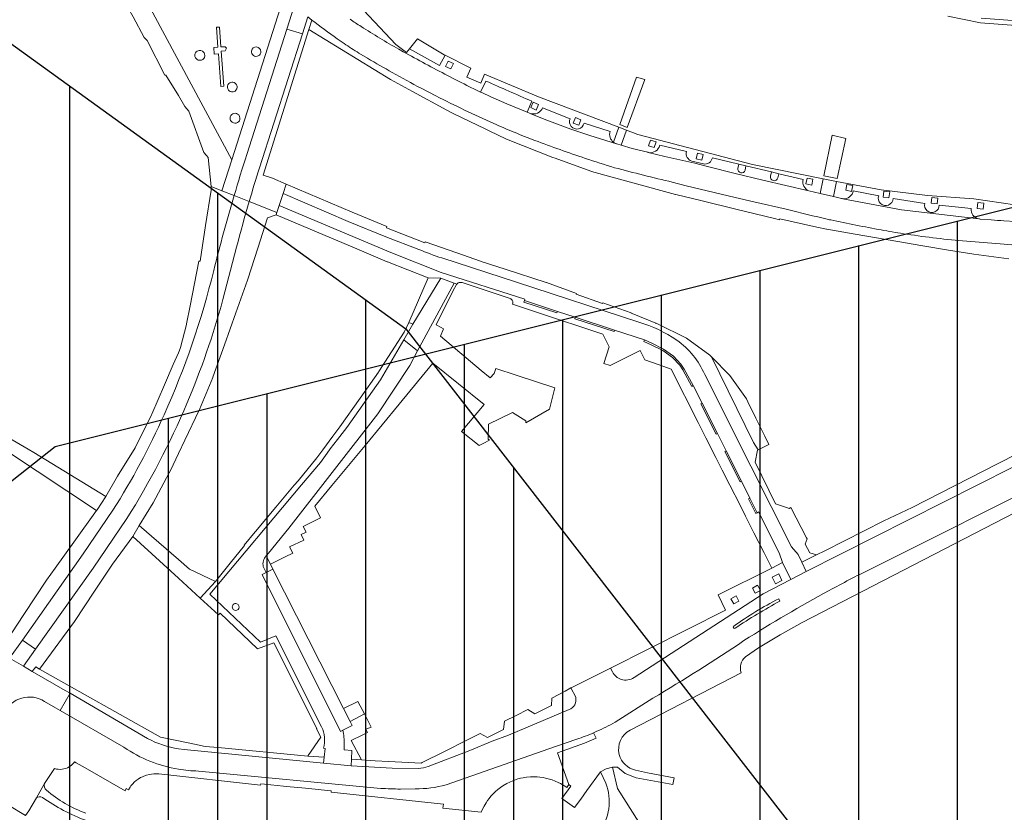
# Model space of a CAD drawing. Extents: x 148869 to 161638, y 453607 to 469810.
# Tile 378 of 656: x 154968 to 155167, y 462726 to 462887. Entities that reach past the tile are written whole.
import ezdxf

# ---------------------------------------------------------------- set-up
doc = ezdxf.new("R2010")
doc.units = 0
for name, color, linetype in [('2022', 10, 'CONTINUOUS'), ('2022 hatch', 10, 'CONTINUOUS'), ('2024', 160, 'CONTINUOUS'), ('2024 hatch', 160, 'CONTINUOUS')]:
    doc.layers.add(name, color=color, linetype=linetype)
for name, color, linetype, lineweight in [('B-RO-VH-VERHARDING_ASFALT-GV', 251, 'CONTINUOUS', 18), ('B-RO-VH-VERHARDING_BEDRIJFSVLOERPLAAT-GV', 251, 'CONTINUOUS', 18), ('B-RO-VH-VERHARDING_SIERBESTRATING-GV', 251, 'CONTINUOUS', 18), ('B-RO-VH-VERHARDING_STRAATBAKSTEEN-GV', 251, 'CONTINUOUS', 18)]:
    doc.layers.add(name, color=color, linetype=linetype, lineweight=lineweight)

msp = doc.modelspace()

# ---------------------------------------------------------------- hatches: boundary and pattern name
at = {"layer": '2022 hatch'}
h = msp.add_hatch(dxfattribs=at)
h.set_pattern_fill('ANSI31', color=256, scale=19.992, angle=45)
h.set_pattern_definition([(90, (0, 0), (-19.992, 0), [])])
h.paths.add_polyline_path([(155957.39, 462199.72), (155824.6, 462339.47), (155809.4, 462364.77), (155712.06, 462492.35), (155741.32, 462534.94), (155724.45, 462653.5), (155647.56, 462844.84), (155571.03, 462835.78), (155539.5, 462940.93), (155214.41, 462860.04), (154975.03, 462800.21), (154771.75, 462639.51), (154795.06, 462617.84), (154687.68, 462525.32), (154739.27, 462359.61), (154777.22, 462294.15), (154815.26, 462238.26), (154900.32, 462169.47), (154928.55, 462144.03), (154992.39, 461993.67), (155064.08, 461959.84), (155069.75, 461944.78), (155080.62, 461929.02), (155099.54, 461841.43), (155124.54, 461788.65), (155176.21, 461747.53), (155253.1, 461670.14), (155301.18, 461625.42), (155386.96, 461536.3), (155426.74, 461562.76), (155670.4, 461472.54), (155778.97, 461514.91), (155823.82, 461578.91), (155914.94, 461739.53), (155884.36, 461781.4), (155900.67, 461812.33), (155940.19, 461941.25), (155946.89, 461971.72), (155993.5, 462030.18), (155993.12, 462149.22)])
at = {"layer": '2024 hatch'}
h = msp.add_hatch(dxfattribs=at)
h.set_pattern_fill('ANSI31', color=256, scale=29.988, angle=45)
h.set_pattern_definition([(90, (0, 0), (-29.988, 0), [])])
h.paths.add_polyline_path([(154015.87, 462797.75), (154202.83, 462955.78), (154346.68, 463068.63), (154364.41, 463095.54), (154437.88, 463175.34), (154670.41, 463542.86), (154884.23, 463104.81), (154897.76, 462951.83), (154919.68, 462915.44), (155046.11, 462824.08), (155229.96, 462587.13), (155017.76, 462489.93), (155010.79, 462460.83), (155012.88, 462401.81), (154940.81, 462281.73), (154859.54, 462032.79), (154595.7, 462297.96), (154437.04, 462442.85), (154370.63, 462559.79), (154344.3, 462564.56), (154270.99, 462634.18), (154248.56, 462638.72)])

# ---------------------------------------------------------------- linework, layer by layer
at = {"layer": '2022', "flags": 128}
msp.add_lwpolyline([(154900.32, 462169.47), (154815.26, 462238.26), (154777.22, 462294.15), (154739.27, 462359.61), (154687.68, 462525.32), (154795.06, 462617.84), (154771.75, 462639.51), (154975.03, 462800.21), (155214.41, 462860.04), (155539.5, 462940.93), (155571.03, 462835.78), (155647.56, 462844.84), (155724.45, 462653.5), (155741.32, 462534.94), (155712.06, 462492.35), (155809.4, 462364.77), (155824.6, 462339.47), (155957.39, 462199.72)], dxfattribs=at)
at = {"layer": '2024', "flags": 128}
msp.add_lwpolyline([(154015.87, 462797.75), (154202.83, 462955.78), (154346.68, 463068.63), (154364.41, 463095.54), (154437.88, 463175.34), (154670.41, 463542.86), (154884.23, 463104.81), (154897.76, 462951.83), (154919.68, 462915.44), (155046.11, 462824.08), (155229.96, 462587.13), (155017.76, 462489.93), (155010.79, 462460.83), (155012.88, 462401.81), (154940.81, 462281.73), (154859.54, 462032.79), (154595.7, 462297.96), (154437.04, 462442.85), (154370.63, 462559.79), (154344.3, 462564.56), (154270.99, 462634.18), (154248.56, 462638.72)], close=True, dxfattribs=at)
at = {"layer": 'B-RO-VH-VERHARDING_ASFALT-GV', "flags": 128}
for points in [[(155090.99, 462864.88), (155094.57, 462874.6), (155092.87, 462875.1), (155089.46, 462865.49), (155090.97, 462864.89)], [(155133.56, 462854.56), (155135.26, 462862.65), (155132.51, 462863.35), (155130.81, 462855.1)]]:
    msp.add_lwpolyline(points, close=True, dxfattribs=at)
for points in [[(155093.31, 462724.08), (155089.02, 462730.86), (155087.98, 462735.21), (155086.73, 462734.89), (155085.57, 462734.24), (155086.65, 462731.99)], [(154972.87, 462731.86), (154971.22, 462728.98)]]:
    msp.add_lwpolyline(points, dxfattribs=at)
at = {"layer": 'B-RO-VH-VERHARDING_ASFALT-GV'}
for points in [[(154973.26, 462730.54, -0.285398), (154972.87, 462731.86)], [(154981.22, 462725.88, -0.087869), (154973.26, 462730.54)], [(155086.65, 462731.99, -0.260498), (155085.19, 462721.93)], [(154971.22, 462728.98, -0.310759), (154972.44, 462729.08)], [(154972.44, 462729.08, 0.066075), (154981.36, 462724.37)]]:
    msp.add_lwpolyline(points, format="xyb", dxfattribs=at)
at = {"layer": 'B-RO-VH-VERHARDING_BEDRIJFSVLOERPLAAT-GV', "flags": 128}
for points in [[(155007.28, 462879.72), (155008.13, 462879.79), (155008.63, 462873.19), (155009.22, 462873.27), (155008.68, 462880.38), (155009.5, 462880.44), (155009.76, 462880.95), (155009.49, 462881.25), (155008.62, 462881.21), (155008.31, 462885.23), (155007.72, 462885.21), (155008.03, 462881.16), (155007.16, 462881.11)], [(155036.38, 462748.53), (155033.5, 462747.09), (155034.82, 462744.48), (155037.7, 462745.99)]]:
    msp.add_lwpolyline(points, close=True, dxfattribs=at)
at = {"layer": 'B-RO-VH-VERHARDING_BEDRIJFSVLOERPLAAT-GV'}
for points in [[(155121.68, 462769.33, 0.039213), (155112.58, 462763.77)], [(155112.83, 462763.38, -0.018707), (155121.93, 462768.88)], [(155112.58, 462763.77, 1.069369), (155112.83, 462763.38)]]:
    msp.add_lwpolyline(points, format="xyb", dxfattribs=at)
at = {"layer": 'B-RO-VH-VERHARDING_BEDRIJFSVLOERPLAAT-GV', "flags": 128}
msp.add_lwpolyline([(155121.93, 462768.88), (155121.68, 462769.33)], dxfattribs=at)
at = {"layer": 'B-RO-VH-VERHARDING_SIERBESTRATING-GV', "flags": 128}
for points in [[(155088.18, 462861.9), (155089.26, 462864.92), (155072.98, 462871.08), (155062.04, 462875.67), (155061.28, 462873.86), (155058.48, 462875.06), (155059.25, 462876.93), (155054.05, 462879.52), (155052.9, 462877.45), (155046.83, 462880.81), (155046.23, 462880.05), (155044.08, 462881.7), (155035.37, 462891.04), (155029.01, 462899.43), (155024.9, 462897.24), (155024.85, 462896.71), (155024.87, 462896.06), (155024.95, 462895.51), (155025.04, 462895.16), (155025.15, 462894.8), (155025.46, 462894.03)], [(155044.68, 462880.73), (155045.57, 462880.23)], [(155059.03, 462873.13), (155060.15, 462872.59), (155061.24, 462872.07), (155062.34, 462874.29)], [(155071.64, 462870.21), (155070.7, 462867.99), (155071.2, 462867.79), (155071.32, 462867.74)], [(155073.84, 462868.88), (155079.41, 462866.66)], [(155082.22, 462865.72), (155087.5, 462864.06)], [(155127.78, 462852.03), (155130.06, 462851.5), (155130.67, 462854.45), (155116.37, 462857.39), (155093.13, 462863.46), (155090.8, 462864.34), (155089.73, 462861.3), (155091.99, 462860.65), (155095.14, 462859.84), (155095.25, 462859.81)], [(155097.61, 462861.28), (155102.98, 462860.01)], [(155104.05, 462858.03), (155106.42, 462857.48)], [(155108.23, 462858.75), (155113.6, 462857.47), (155115.05, 462857.1), (155120.19, 462855.87), (155121.69, 462855.5), (155126.63, 462854.32)], [(155167.33, 462845.98), (155172.07, 462845.65), (155173.26, 462845.57), (155173.35, 462845.57), (155173.49, 462848.88), (155169.56, 462849.19), (155161.26, 462850.43), (155151.81, 462851.12), (155142.47, 462852.26), (155133.42, 462853.9), (155132.78, 462850.86), (155134.44, 462850.48)], [(155136.79, 462852.05), (155141.95, 462851.02)], [(155144.86, 462850.49), (155151.27, 462849.49)], [(155154.2, 462849.14), (155160.68, 462848.47)], [(155162.51, 462846.32), (155164.77, 462846.14)]]:
    msp.add_lwpolyline(points, dxfattribs=at)
at = {"layer": 'B-RO-VH-VERHARDING_SIERBESTRATING-GV'}
for points in [[(155034.8, 462886.82, 0.01156), (155037.04, 462885.34)], [(155037.04, 462885.34, 0.010299), (155044.68, 462880.73)], [(155045.57, 462880.23, 0.005564), (155054.57, 462875.41)], [(155054.57, 462875.41, 0.004199), (155059.03, 462873.13)], [(155062.34, 462874.29, 0.00093), (155071.64, 462870.21)], [(155071.32, 462867.74, 0.410621), (155073.84, 462868.88)], [(155079.41, 462866.66, 1.103533), (155082.22, 462865.72)], [(155087.5, 462864.06, 0.306526), (155088.18, 462861.9)], [(155095.25, 462859.81, 0.395426), (155097.61, 462861.28)], [(155102.98, 462860.01, 0.386591), (155104.05, 462858.03)], [(155106.42, 462857.48, 0.433476), (155108.23, 462858.75)], [(155126.63, 462854.32, 0.353814), (155127.78, 462852.03)], [(155134.67, 462850.44, 0.407972), (155136.79, 462852.05)], [(155134.44, 462850.48, 0.02775), (155134.67, 462850.44)], [(155141.95, 462851.02, 1.155439), (155144.86, 462850.49)], [(155151.27, 462849.49, 1.135746), (155154.2, 462849.14)], [(155160.68, 462848.47, 0.393733), (155162.27, 462846.35)], [(155162.27, 462846.35, 0.032821), (155162.51, 462846.32)], [(155164.77, 462846.14, 0.005079), (155167.33, 462845.98)]]:
    msp.add_lwpolyline(points, format="xyb", dxfattribs=at)
at = {"layer": 'B-RO-VH-VERHARDING_SIERBESTRATING-GV', "flags": 128}
for points in [[(155055.25, 462876.75), (155054.16, 462877.24), (155054.66, 462878.34), (155055.75, 462877.84)], [(155072.52, 462868.42), (155071.43, 462868.92), (155071.93, 462870.02), (155073.02, 462869.52)], [(155080.04, 462865.78), (155080.48, 462866.89), (155081.59, 462866.45), (155081.15, 462865.33)], [(155095.67, 462862.32), (155096.82, 462861.98), (155096.47, 462860.83), (155095.32, 462861.17)], [(155106.4, 462859.4), (155106.1, 462858.24), (155104.94, 462858.54), (155105.24, 462859.7)], [(155128.37, 462853.19), (155127.2, 462853.44), (155127.44, 462854.61), (155128.62, 462854.37)], [(155136.45, 462851.92), (155135.27, 462852.17), (155135.52, 462853.34), (155136.7, 462853.1)], [(155142.85, 462850.78), (155143, 462851.97), (155144.19, 462851.81), (155144.03, 462850.62)], [(155152.73, 462850.7), (155153.92, 462850.58), (155153.8, 462849.38), (155152.61, 462849.51)], [(155162.06, 462849.64), (155163.26, 462849.52), (155163.13, 462848.32), (155161.94, 462848.45)]]:
    msp.add_lwpolyline(points, close=True, dxfattribs=at)
at = {"layer": 'B-RO-VH-VERHARDING_STRAATBAKSTEEN-GV', "flags": 128}
for points in [[(155009.29, 462903.65), (155007.15, 462903.15), (154988.99, 462898.98), (155010.83, 462858.3), (155020.68, 462889.21)], [(155021.34, 462891.27), (155020.68, 462889.21), (155010.83, 462858.3), (155008.84, 462852.05), (155011.31, 462851.07)], [(155162.69, 462887.07), (155180.8, 462885.7), (155219.33, 462891.55)], [(155219.33, 462891.55), (155180.8, 462885.7), (155162.69, 462887.07)], [(155013.86, 462859.37), (155021.98, 462884.79), (155023.48, 462889.5)], [(155023.48, 462889.5), (155021.98, 462884.79)], [(155014.36, 462849.87), (155019.98, 462847.65), (155020.44, 462849.08), (155021.22, 462851.5), (155021.83, 462853.41), (155019.11, 462854.57), (155017.16, 462855.19), (155026.46, 462884.76), (155027.06, 462886.66), (155026.24, 462887.3), (155025.13, 462883.83), (155016.45, 462856.71)], [(155021.98, 462884.79), (155025.13, 462883.83), (155026.24, 462887.3)], [(155027.06, 462886.66), (155026.46, 462884.76), (155043.02, 462874.62), (155043.02, 462874.62), (155047.45, 462872.2), (155054.41, 462868.4), (155055.59, 462867.76), (155059.07, 462866.1), (155062.17, 462864.61), (155062.99, 462864.22), (155066.54, 462862.52), (155075.91, 462858.81), (155076.35, 462858.63), (155083.6, 462855.99), (155083.74, 462855.95), (155092.09, 462853.67), (155100.75, 462851.31), (155100.85, 462851.28), (155106.14, 462850), (155112.98, 462848.33), (155120.8, 462846.43), (155121.86, 462846.17), (155121.9, 462846.38), (155129.38, 462844.7), (155131.39, 462844.25), (155131.45, 462844.24), (155137.21, 462843.24), (155145.8, 462841.76), (155145.86, 462841.75), (155150.89, 462840.9), (155156.11, 462840.03), (155161.22, 462839.18), (155161.25, 462839.17), (155168.34, 462838.28)], [(155155.95, 462887.42), (155162.56, 462886.08), (155170.68, 462885.46), (155180.85, 462884.7), (155189.99, 462886.16), (155189.99, 462886.41), (155192.84, 462886.86), (155192.89, 462886.66), (155199.74, 462887.82), (155200.19, 462885.92), (155200.45, 462885.94), (155204.64, 462886.37), (155209.04, 462887.18)], [(155025.13, 462883.83), (155021.98, 462884.79), (155013.86, 462859.37)], [(155016.45, 462856.71), (155025.13, 462883.83)], [(155033.58, 462881.9), (155032.21, 462882.84)], [(155038.35, 462878.9), (155036.59, 462879.96)], [(155062.34, 462874.29), (155061.24, 462872.07)], [(155052.19, 462871.28), (155049.23, 462872.82)], [(155063.34, 462871.11), (155066.57, 462869.69), (155070.7, 462867.99), (155071.64, 462870.21)], [(155079.41, 462866.66), (155073.84, 462868.88)], [(155071.32, 462867.74), (155074.15, 462866.57), (155079.54, 462864.56), (155080.99, 462864.05), (155083.4, 462863.24), (155086.61, 462862.22), (155088.82, 462861.56)], [(155087.5, 462864.06), (155082.22, 462865.72)], [(155088.82, 462861.56), (155088.89, 462861.54), (155089.73, 462861.3), (155090.8, 462864.34), (155089.26, 462864.92), (155088.18, 462861.9)], [(155102.98, 462860.01), (155097.61, 462861.28)], [(155095.25, 462859.81), (155098.6, 462859.01), (155104.66, 462857.63), (155107.22, 462856.96), (155112.88, 462855.58), (155118.46, 462854.23), (155127.78, 462852.03)], [(155106.42, 462857.48), (155104.05, 462858.03)], [(155113.39, 462856.56), (155113.6, 462857.47), (155108.23, 462858.75)], [(155120.02, 462855.01), (155120.19, 462855.87), (155115.05, 462857.1), (155114.87, 462856.25)], [(155126.63, 462854.32), (155121.69, 462855.5), (155121.48, 462854.65)], [(155008.84, 462852.05), (155006.62, 462852.93), (155006.67, 462852.41), (155006.63, 462852.17), (155005.51, 462844.98), (155004.39, 462837.75), (155004.18, 462837.77), (155002.4, 462828.7), (155001.68, 462825.1), (155001.65, 462824.96), (155000.42, 462820.28), (155000.35, 462820.04), (155000, 462819.22), (154998.98, 462816.85), (154997.2, 462812.69), (154994.65, 462806.77), (154994.58, 462806.62), (154991.23, 462799.91), (154987.65, 462794.2), (154985.32, 462790.04), (154983.52, 462787.35), (154983.43, 462787.23), (154978.84, 462780.84), (154975.03, 462775.55), (154973.29, 462773.14), (154968.69, 462766.15), (154965.09, 462760.67)], [(155011.31, 462851.07), (155008.84, 462852.05)], [(155061.38, 462837.74), (155061.27, 462837.78), (155056.43, 462839.45), (155050.01, 462841.67), (155049.93, 462841.48), (155042.17, 462844.53), (155042.28, 462844.81), (155035.22, 462847.69), (155021.83, 462853.41), (155021.22, 462851.5), (155034.45, 462845.84), (155042.06, 462842.74), (155048.76, 462840.17)], [(155123.17, 462848.3), (155116.61, 462849.81), (155112.89, 462850.7), (155102.96, 462853.05), (155100.12, 462853.79)], [(155141.95, 462851.02), (155136.79, 462852.05)], [(155014.36, 462849.87), (155011.31, 462851.07)], [(155011.31, 462851.07), (155014.36, 462849.87)], [(155021.22, 462851.5), (155020.44, 462849.08), (155043.08, 462839.52), (155053.28, 462835.51), (155070.23, 462830.07), (155070.14, 462829.78), (155076.83, 462827.59), (155080.46, 462826.41), (155088.42, 462823.79), (155094.47, 462821.81), (155096, 462821.13), (155098.36, 462819.91), (155100.35, 462818.5), (155101.86, 462816.9), (155102.53, 462815.9), (155104.37, 462812.55), (155106.19, 462808.98), (155109.28, 462802.84), (155111.04, 462799.33), (155114.15, 462793.18), (155115.85, 462789.73), (155117.33, 462786.78), (155117.6, 462786.94), (155121.8, 462778.62), (155122.46, 462776.67), (155124.17, 462773.26), (155125.55, 462773.97), (155127.27, 462774.84), (155126.34, 462776.76), (155125.6, 462778.28), (155124.29, 462779.9), (155116.02, 462796.24), (155106.68, 462814.8)], [(155048.76, 462840.17), (155042.06, 462842.74), (155034.45, 462845.84), (155021.22, 462851.5)], [(155134.67, 462850.44), (155146.57, 462848.19), (155162.27, 462846.35)], [(155151.27, 462849.49), (155144.86, 462850.49)], [(155001.29, 462801.48), (155004.22, 462807.6), (155004.28, 462807.74), (155006.99, 462814.22), (155007.01, 462814.25), (155009.35, 462820.84), (155011.64, 462827.29), (155013.99, 462833.91), (155014.05, 462834.12), (155016.09, 462840.42), (155018.07, 462846.57), (155019.82, 462847.17), (155019.98, 462847.65), (155014.36, 462849.87)], [(155067.73, 462829.07), (155072.58, 462827.46), (155086.03, 462822.97), (155087.33, 462820.41), (155086.24, 462817.01), (155087.55, 462816.63), (155093.57, 462819.7), (155094.56, 462817.75), (155097.47, 462816.74), (155099.88, 462815.91), (155105.36, 462805.06), (155106.91, 462801.99), (155108.96, 462797.96), (155110.25, 462795.4), (155111.79, 462792.35), (155113.84, 462788.31), (155114.95, 462786.1), (155116.67, 462782.71), (155118.71, 462778.68), (155120.29, 462775.55), (155122.46, 462776.67), (155121.8, 462778.62), (155117.6, 462786.94), (155117.33, 462786.78), (155117.05, 462786.64), (155115.57, 462789.59), (155115.85, 462789.73), (155114.15, 462793.18), (155113.87, 462793.03), (155110.76, 462799.19), (155111.04, 462799.33), (155109.28, 462802.84), (155109, 462802.7), (155105.9, 462808.84), (155106.19, 462808.98), (155104.37, 462812.55), (155104.09, 462812.4), (155102.26, 462815.73), (155101.61, 462816.7), (155100.14, 462818.26), (155098.19, 462819.64), (155095.86, 462820.85), (155094.34, 462821.52), (155094.47, 462821.81), (155088.42, 462823.79), (155088.32, 462823.49), (155080.36, 462826.11), (155080.46, 462826.41), (155076.83, 462827.59), (155076.73, 462827.29), (155070.04, 462829.48), (155070.14, 462829.78), (155070.23, 462830.07), (155053.28, 462835.51), (155043.08, 462839.52), (155020.44, 462849.08), (155019.98, 462847.65), (155019.82, 462847.17), (155036.2, 462840.26), (155042.33, 462837.67), (155042.37, 462837.65), (155050.63, 462834.4), (155053.21, 462834.31), (155055.89, 462833.32), (155056.42, 462833.12)], [(155160.68, 462848.47), (155154.2, 462849.14)], [(155132.22, 462846.13), (155132.01, 462846.18), (155131.8, 462846.23)], [(155009.03, 462830.01), (155011.81, 462840.61)], [(155011.81, 462840.61), (155009.03, 462830.01)], [(155171.31, 462840.89), (155166.54, 462841.27), (155158.93, 462841.89)], [(155093.35, 462825.43), (155068.57, 462833.51), (155053.42, 462838.43)], [(155053.42, 462838.43), (155068.57, 462833.51), (155093.35, 462825.43)], [(155106.68, 462814.8), (155116.02, 462796.24), (155124.29, 462779.9), (155125.6, 462778.28), (155126.34, 462776.76), (155129.35, 462778.22), (155128.01, 462778.64), (155127.07, 462780.42), (155127.42, 462781.52), (155127.32, 462781.71), (155124.16, 462787.82), (155123.83, 462787.65), (155123.25, 462787.84), (155121.05, 462788.58), (155116.88, 462797), (155117.37, 462799.46), (155117.52, 462799.54), (155116.58, 462801), (155108.06, 462818.38), (155107.69, 462818.75), (155102.99, 462822.17), (155096.96, 462825.11), (155096.98, 462825.15), (155096.86, 462825.2), (155096.85, 462825.17), (155096.81, 462825.18), (155091.99, 462827.16), (155091.79, 462827.25), (155091.8, 462827.28), (155086.03, 462829.32), (155086, 462829.22), (155080.64, 462831.09), (155080.67, 462831.19), (155074.62, 462833.45), (155074.53, 462833.48), (155066.24, 462836.16), (155061.38, 462837.74)], [(155056.42, 462833.12), (155055.89, 462833.32), (155048.5, 462819.6), (155046.91, 462816.64), (155040.42, 462806.84), (155022.39, 462783.66), (155018.26, 462778.57)], [(155060.98, 462800.4), (155061.8, 462800.82), (155063.07, 462801.46), (155062.81, 462801.71), (155062.86, 462804.76), (155067.7, 462807.12), (155070.41, 462805.42), (155070.44, 462805.03), (155075.24, 462807.76), (155076.29, 462812.08), (155068.47, 462814.64), (155064.32, 462816), (155063.99, 462814.99), (155063.19, 462814.1), (155061.38, 462815.62), (155053.12, 462822.59), (155053.77, 462824.08), (155053.24, 462824.35), (155052.23, 462824.86), (155055.71, 462831.8), (155056.28, 462832.93)], [(155057.52, 462833.43), (155067.22, 462830.24)], [(155029.04, 462743.38), (155019.73, 462761.85), (155016.64, 462760.52), (155006.41, 462770.25), (155024.98, 462792.41), (155028.79, 462796.95), (155030.16, 462798.86), (155030.78, 462799.72), (155032.25, 462801.61), (155034.17, 462804.09), (155041, 462813.75), (155045.69, 462821.81), (155047.55, 462825), (155046.74, 462825.34), (155045.8, 462823.4), (155040.62, 462815.39), (155040.55, 462815.29), (155036.84, 462810.03)], [(155018.26, 462778.57), (155022.39, 462783.66), (155040.42, 462806.84), (155046.91, 462816.64), (155048.5, 462819.6), (155045.69, 462821.81), (155041, 462813.75), (155034.17, 462804.09), (155032.25, 462801.61), (155030.78, 462799.72), (155030.16, 462798.86)], [(155018.06, 462778.34), (155017.8, 462778.03), (155018.65, 462776.36), (155021.65, 462777.82), (155023.18, 462778.58), (155022.56, 462779.84), (155025.44, 462781.19), (155024.91, 462782.34), (155025.91, 462782.81), (155025.3, 462784.02), (155028.84, 462785.76), (155027.63, 462788.13), (155031.13, 462792.28), (155037.86, 462800.44), (155044.73, 462808.77), (155051.6, 462817.1), (155061.95, 462808.73), (155057.36, 462803.27), (155060.98, 462800.4)], [(155036.84, 462810.03), (155032.71, 462804.19), (155031.32, 462802.3), (155029.26, 462799.5), (155028.09, 462797.9), (155024.28, 462793.28), (155023.5, 462792.35), (155019.78, 462787.91), (155015.64, 462782.97), (155015.59, 462782.91), (155015.56, 462782.93), (155013.36, 462780.18), (155013.39, 462780.16), (155010.53, 462776.57), (155007.55, 462772.85), (155004.45, 462769.45), (155008.15, 462766.08), (155008.45, 462766.39), (155016.05, 462759.16), (155019.37, 462760.4), (155028.07, 462743.04), (155028, 462743), (155028.87, 462741.28), (155026.32, 462737.56), (155026.23, 462737.43), (155029.55, 462737.21), (155029.73, 462739.01), (155029.39, 462739.04)], [(154965.4, 462799.16), (154983.43, 462787.23), (154983.52, 462787.35), (154985.32, 462790.04), (154970.72, 462798.97), (154969.57, 462799.65), (154956.89, 462807.05)], [(155184.63, 462804.37), (155184.3, 462804.09), (155183.27, 462803.25), (155183.17, 462803.19), (155182.86, 462802.99), (155182.32, 462802.66), (155175.97, 462799.46), (155127.27, 462774.84), (155125.55, 462773.97), (155124.17, 462773.26), (155118.5, 462770.32), (155092.36, 462753.36)], [(154989.57, 462785.6), (154982.73, 462775.52), (154971.06, 462759.11), (154968.6, 462755.66), (154970.4, 462754.62), (154971.1, 462755.55), (154971.86, 462755.04), (154978.92, 462764.76), (154983.02, 462770.9), (154986.67, 462776.35), (154990.75, 462781.95), (154992.04, 462784.16), (154994.92, 462788.82), (154998.14, 462794.88), (154998.38, 462795.37), (155000, 462798.77), (155001.29, 462801.48)], [(155030.16, 462798.86), (155028.79, 462796.95), (155024.98, 462792.41), (155006.41, 462770.25), (155016.64, 462760.52), (155019.73, 462761.85), (155029.04, 462743.38)], [(155140.26, 462775.33), (155178.3, 462794.4), (155184.65, 462797.64), (155185.52, 462798.01)], [(155185.52, 462798.01), (155184.65, 462797.64), (155178.3, 462794.4), (155140.26, 462775.33)], [(155114.98, 462757.54), (155117.57, 462759.37), (155121.95, 462762.04), (155126.42, 462764.53), (155175.79, 462790.02), (155180.42, 462792.22), (155184.33, 462793.87), (155187.44, 462795.06)], [(154965.78, 462757.29), (154968.39, 462760.98), (154980.73, 462778.47), (154986.72, 462787.28)], [(154986.72, 462787.28), (154980.73, 462778.47), (154968.39, 462760.98), (154971.06, 462759.11), (154982.73, 462775.52), (154989.57, 462785.6)], [(155017.8, 462778.03), (155018.06, 462778.34)], [(155019.16, 462775.35), (155018.65, 462776.36), (155017.8, 462778.03)], [(155092.36, 462753.36), (155118.5, 462770.32), (155124.17, 462773.26), (155122.46, 462776.67), (155120.29, 462775.55), (155109.43, 462770.11)], [(155033.37, 462742.72), (155032.84, 462742.44), (155016.98, 462774.24), (155017.8, 462774.66), (155017.2, 462775.87)], [(155017.2, 462775.87), (155017.8, 462774.66), (155019.16, 462775.35)], [(155109.43, 462770.11), (155110.93, 462767.06), (155087.58, 462755.29), (155087.98, 462754.5)], [(155121.68, 462769.33), (155121.93, 462768.88)], [(154972.84, 462748.54), (154975.13, 462747.22), (154976.06, 462746.69), (154978.04, 462750.17), (154977.04, 462750.77), (154970.4, 462754.62), (154968.6, 462755.66), (154965.78, 462757.29), (154963.58, 462758.57), (154961.68, 462759.67), (154958.68, 462762.26), (154957.64, 462763.19), (154955.03, 462760.2), (154956.04, 462759.28), (154959.5, 462756.11)], [(155000, 462738.93), (155001.2, 462738.79), (155029.43, 462736.01), (155029.55, 462737.21), (155026.23, 462737.43), (155008.08, 462739.16), (155005.43, 462739.41), (155003.27, 462739.84), (155000, 462740.52), (154996.41, 462741.27), (154971.86, 462755.04), (154971.1, 462755.55), (154970.4, 462754.62)], [(154970.4, 462754.62), (154977.04, 462750.77), (154978.04, 462750.17), (154993.77, 462741.03)], [(155087.98, 462754.5), (155087.58, 462755.29), (155079.59, 462751.28), (155079.58, 462751.27)], [(155091.56, 462742.73), (155114.09, 462754.35)], [(154993.77, 462741.03), (154978.04, 462750.17), (154976.06, 462746.69), (154988.98, 462739.23)], [(155080.53, 462749.37), (155080.53, 462749.38), (155079.58, 462751.27), (155078.42, 462750.63), (155075.67, 462749.22), (155075.62, 462747.67), (155072.22, 462746.02), (155070.82, 462746.87), (155068.47, 462745.69), (155066.12, 462744.52), (155065.88, 462742.86), (155062.63, 462741.21), (155061.18, 462742.06), (155058.48, 462740.7), (155053.96, 462738.41), (155049.45, 462736.13), (155049.19, 462735.99), (155042.64, 462736.34), (155039.89, 462736.51), (155037.1, 462736.7), (155035.1, 462736.84), (155035.05, 462735.5), (155043.33, 462735.01), (155048.68, 462734.92)], [(155079.58, 462751.27), (155080.53, 462749.38), (155080.53, 462749.37)], [(154988.98, 462739.23), (154976.06, 462746.69), (154975.13, 462747.22), (154972.84, 462748.54)], [(155088.54, 462744.33), (155096.18, 462749.2)], [(155096.18, 462749.2), (155088.54, 462744.33)], [(155079.22, 462746.86), (155066.89, 462741.68), (155063.63, 462740.48), (155059.05, 462738.61), (155050.6, 462735.37)], [(155050.6, 462735.37), (155059.05, 462738.61), (155063.63, 462740.48), (155066.89, 462741.68), (155079.22, 462746.86)], [(155037.1, 462736.7), (155035.05, 462740.63), (155037.28, 462741.72), (155038.33, 462742.23), (155037.98, 462742.93), (155039.08, 462743.34), (155037.7, 462745.99), (155034.82, 462744.48), (155035.23, 462743.67), (155033.37, 462742.72)], [(155053.58, 462726.9), (155061.37, 462726.07), (155061.64, 462726.69), (155061.95, 462727.29), (155062.36, 462727.99), (155062.66, 462728.44), (155062.99, 462728.87), (155063.33, 462729.29), (155063.79, 462729.78), (155064.27, 462730.26), (155064.78, 462730.7), (155065.32, 462731.1), (155065.76, 462731.41), (155066.58, 462731.89), (155067.18, 462732.19), (155067.8, 462732.46), (155068.44, 462732.69), (155068.83, 462732.81), (155069.35, 462732.95), (155069.88, 462733.06), (155070.54, 462733.16), (155071.35, 462733.24), (155072.03, 462733.26), (155072.7, 462733.23), (155073.24, 462733.19), (155073.91, 462733.1), (155074.43, 462732.99), (155075.22, 462732.79), (155075.74, 462732.63), (155076.37, 462732.39), (155076.99, 462732.11), (155077.47, 462731.87), (155078.16, 462731.46), (155078.72, 462731.08), (155079.14, 462731.67), (155076.86, 462738.14), (155082.35, 462740.09), (155084.67, 462741.07), (155084.16, 462742.17)], [(155084.69, 462742.41), (155084.16, 462742.17), (155084.67, 462741.07), (155082.35, 462740.09), (155076.86, 462738.14), (155079.14, 462731.67), (155079.57, 462731.37), (155077.75, 462728.85), (155077.92, 462728.73), (155080.3, 462727.01), (155081.55, 462728.73), (155082.81, 462730.47), (155085.57, 462734.24), (155086.73, 462734.89), (155087.98, 462735.21), (155088.98, 462735.21), (155090.58, 462733.94), (155092.8, 462733.07), (155100.25, 462731.72), (155100.49, 462733.01)], [(155084.16, 462742.17), (155084.69, 462742.41)], [(155054.25, 462731.64), (155076.43, 462739.36), (155080.77, 462740.86)], [(155080.77, 462740.86), (155076.43, 462739.36), (155054.25, 462731.64)], [(155048.68, 462734.92), (155043.33, 462735.01), (155035.05, 462735.5), (155029.43, 462736.01), (155001.2, 462738.79), (155000, 462738.93)], [(155029.39, 462739.04), (155029.73, 462739.01), (155029.55, 462737.21), (155029.43, 462736.01), (155035.05, 462735.5), (155035.1, 462736.84), (155035.15, 462738.58), (155033.58, 462738.72), (155033.58, 462739.8)], [(155033.58, 462739.8), (155033.58, 462738.72), (155035.15, 462738.58), (155035.1, 462736.84), (155037.1, 462736.7)], [(154978.95, 462736.3), (154979.27, 462736.11), (154981.11, 462735.05), (154989.2, 462730.41), (154989.45, 462730.87), (154989.91, 462730.63), (154990.23, 462731.15), (154990.4, 462731.39), (154990.72, 462731.78), (154991.14, 462732.2), (154991.44, 462732.47), (154991.84, 462732.77), (154992.35, 462733.08), (154992.71, 462733.27), (154992.99, 462733.39), (154993.55, 462733.59), (154994.13, 462733.74), (154994.53, 462733.81), (154995.03, 462733.86), (154995.53, 462733.87), (154996.03, 462733.84), (155016.68, 462731.58), (155016.7, 462731.84), (155017.49, 462731.77), (155021.28, 462731.38), (155021.94, 462731.31), (155025.74, 462730.92), (155026.42, 462730.85), (155030.2, 462730.46), (155030.98, 462730.38), (155030.95, 462730.14), (155053.76, 462727.71), (155053.58, 462726.9)], [(154961.76, 462729.74), (154969, 462725.42), (154969.68, 462726.37), (154971.22, 462728.98), (154972.87, 462731.86), (154974.89, 462734.93)], [(155004.06, 462734.42), (155041.01, 462730.91)], [(155041.01, 462730.91), (155004.06, 462734.42)], [(155100.49, 462733.01), (155095.08, 462734.03), (155092.63, 462734.59)], [(155045.01, 462730.77), (155048.02, 462730.83)], [(155048.02, 462730.83), (155045.01, 462730.77)]]:
    msp.add_lwpolyline(points, dxfattribs=at)
for points in [[(154988.99, 462898.98), (154985.79, 462896.15), (154990.82, 462887.32), (154993.04, 462883.13), (154993.69, 462882.48), (154997.26, 462875.49), (154997.46, 462875.49), (155000, 462871.33), (155001.33, 462869.15), (155002.1, 462868.2), (155005.16, 462859.8), (155005.68, 462859.2), (155006.06, 462858.76), (155006.62, 462852.93), (155008.84, 462852.05), (155010.83, 462858.3)], [(155007.28, 462879.72), (155007.16, 462881.11), (155008.03, 462881.16), (155007.72, 462885.21), (155008.31, 462885.23), (155008.62, 462881.21), (155009.49, 462881.25), (155009.76, 462880.95), (155009.5, 462880.44), (155008.68, 462880.38), (155009.22, 462873.27), (155008.63, 462873.19), (155008.13, 462879.79)], [(155048.47, 462882.85), (155046.83, 462880.81), (155052.9, 462877.45), (155054.05, 462879.52), (155053.88, 462879.61)], [(155004.56, 462880.46), (155004.88, 462880.34), (155005.06, 462880.2), (155005.2, 462880.03), (155005.32, 462879.78), (155005.35, 462879.39), (155005.27, 462879.07), (155005.15, 462878.87), (155004.95, 462878.68), (155004.71, 462878.55), (155004.49, 462878.5), (155004.26, 462878.5), (155004.04, 462878.55), (155003.83, 462878.64), (155003.65, 462878.77), (155003.47, 462878.99), (155003.35, 462879.25), (155003.32, 462879.48), (155003.36, 462879.77), (155003.47, 462880.03), (155003.61, 462880.2), (155003.79, 462880.35), (155004, 462880.44), (155004.22, 462880.49)], [(155011.33, 462873.98), (155011.6, 462873.81), (155011.81, 462873.54), (155011.91, 462873.27), (155011.92, 462873.04), (155011.85, 462872.71), (155011.67, 462872.42), (155011.51, 462872.27), (155011.31, 462872.16), (155011.08, 462872.1), (155010.8, 462872.1), (155010.52, 462872.18), (155010.33, 462872.29), (155010.17, 462872.45), (155010.02, 462872.69), (155009.95, 462872.95), (155009.95, 462873.23), (155010.06, 462873.55), (155010.22, 462873.78), (155010.4, 462873.92), (155010.6, 462874.02), (155010.82, 462874.07), (155011.04, 462874.07)], [(155011.01, 462867.62), (155011.22, 462867.71), (155011.51, 462867.75), (155011.79, 462867.7), (155012, 462867.61), (155012.23, 462867.42), (155012.41, 462867.13), (155012.49, 462866.8), (155012.47, 462866.51), (155012.36, 462866.24), (155012.18, 462866.02), (155011.99, 462865.88), (155011.72, 462865.77), (155011.44, 462865.75), (155011.15, 462865.8), (155010.91, 462865.93), (155010.74, 462866.08), (155010.6, 462866.26), (155010.52, 462866.47), (155010.48, 462866.69), (155010.52, 462867.03), (155010.64, 462867.28), (155010.82, 462867.49)], [(155133.42, 462853.9), (155130.67, 462854.45), (155130.06, 462851.5), (155132.78, 462850.86)], [(155053.21, 462834.31), (155047.55, 462825), (155045.69, 462821.81), (155048.5, 462819.6), (155055.89, 462833.32)], [(155046.74, 462825.34), (155047.55, 462825), (155053.21, 462834.31), (155050.63, 462834.4)], [(155115.45, 462809.28), (155115.16, 462809.87), (155111.79, 462814.62), (155108.06, 462818.38), (155116.58, 462801), (155117.52, 462799.54), (155119.68, 462800.63), (155118.85, 462802.31), (155117.72, 462804.6), (155117.07, 462805.94)], [(155183.17, 462803.19), (155183.27, 462803.25), (155184.3, 462804.09), (155183.74, 462805.38), (155183.64, 462805.61), (155182.39, 462804.98), (155166.03, 462796.72), (155148.73, 462787.83), (155143.02, 462785.17), (155131.01, 462779.07), (155129.35, 462778.22), (155126.34, 462776.76), (155127.27, 462774.84), (155175.97, 462799.46), (155182.32, 462802.66), (155182.86, 462802.99)], [(154992.04, 462784.16), (154990.75, 462781.95), (155000, 462773.51), (155004.45, 462769.45), (155007.55, 462772.85), (155002.25, 462775.35), (155000, 462777.29)], [(155033.5, 462747.09), (155019.16, 462775.35), (155017.8, 462774.66), (155016.98, 462774.24), (155032.84, 462742.44), (155033.37, 462742.72), (155035.23, 462743.67), (155034.82, 462744.48)], [(155120.36, 462773.73), (155121.71, 462774.37), (155122.35, 462773.04), (155121.01, 462772.4)], [(155117.97, 462771.02), (155116.91, 462770.46), (155116.34, 462771.52), (155117.4, 462772.08)], [(155113.62, 462768.87), (155112.56, 462768.3), (155112, 462769.36), (155113.05, 462769.93)], [(154968.39, 462760.98), (154965.78, 462757.29), (154968.6, 462755.66), (154971.06, 462759.11)]]:
    msp.add_lwpolyline(points, close=True, dxfattribs=at)
at = {"layer": 'B-RO-VH-VERHARDING_STRAATBAKSTEEN-GV'}
for points in [[(155032.21, 462882.84, -0.009266), (155027.06, 462886.66)], [(155036.59, 462879.96, -0.008676), (155033.58, 462881.9)], [(155014.81, 462880.38, -0.928409), (155016.74, 462880.24)], [(155016.74, 462880.24, -1.052937), (155014.81, 462880.38)], [(155043.36, 462876.03, -0.005287), (155038.35, 462878.9)], [(155049.23, 462872.82, -0.004486), (155043.36, 462876.03)], [(155071.64, 462870.21, -0.00093), (155062.34, 462874.29)], [(155061.24, 462872.07, 0.004435), (155063.34, 462871.11)], [(155058.02, 462868.41, -0.005706), (155052.19, 462871.28)], [(155063.92, 462865.68, -0.007982), (155058.02, 462868.41)], [(155073.84, 462868.88, -0.410621), (155071.32, 462867.74)], [(155082.22, 462865.72, -1.103533), (155079.41, 462866.66)], [(155068.07, 462863.91, -0.00547), (155063.92, 462865.68)], [(155072.27, 462862.25, -0.007652), (155068.07, 462863.91)], [(155088.18, 462861.9, -0.306526), (155087.5, 462864.06)], [(155082.47, 462858.62, -0.008705), (155072.27, 462862.25)], [(155088.82, 462861.56, -0.089362), (155088.18, 462861.9)], [(155088.18, 462861.9, 0.089362), (155088.82, 462861.56)], [(155097.61, 462861.28, -0.395426), (155095.25, 462859.81)], [(155104.05, 462858.03, -0.386591), (155102.98, 462860.01)], [(155011.31, 462851.07, -0.005791), (155013.86, 462859.37)], [(155013.86, 462859.37, 0.005791), (155011.31, 462851.07)], [(155088.42, 462856.73, -0.008562), (155082.47, 462858.62)], [(155108.23, 462858.75, -0.433476), (155106.42, 462857.48)], [(155016.45, 462856.71, 0.0057), (155014.36, 462849.87)], [(155014.36, 462849.87, -0.0057), (155016.45, 462856.71)], [(155100.12, 462853.79, -0.005909), (155088.42, 462856.73)], [(155114.87, 462856.25, -0.983957), (155113.39, 462856.56)], [(155121.48, 462854.65, -0.988223), (155120.02, 462855.01)], [(155127.78, 462852.03, -0.353814), (155126.63, 462854.32)], [(155136.79, 462852.05, -0.407972), (155134.67, 462850.44)], [(155011.31, 462851.07, 0.010528), (155007.17, 462835.89)], [(155007.17, 462835.89, -0.010528), (155011.31, 462851.07)], [(155144.86, 462850.49, -1.155439), (155141.95, 462851.02)], [(155011.81, 462840.61, -0.007781), (155014.36, 462849.87)], [(155014.36, 462849.87, 0.007781), (155011.81, 462840.61)], [(155131.8, 462846.23, -0.002432), (155123.17, 462848.3)], [(155154.2, 462849.14, -1.135746), (155151.27, 462849.49)], [(155162.27, 462846.35, -0.393733), (155160.68, 462848.47)], [(155142.46, 462844.11, -0.006955), (155132.22, 462846.13)], [(155146.95, 462843.35, -0.00642), (155142.46, 462844.11)], [(155152.93, 462842.52, -0.008039), (155146.95, 462843.35)], [(155158.93, 462841.89, -0.008185), (155152.93, 462842.52)], [(155053.42, 462838.43, -0.026232), (155048.76, 462840.17)], [(155048.76, 462840.17, 0.026232), (155053.42, 462838.43)], [(155007.17, 462835.89, -0.045925), (154997.1, 462806.64)], [(154997.1, 462806.64, 0.045925), (155007.17, 462835.89)], [(155056.28, 462832.93, -0.042877), (155056.42, 462833.12)], [(155056.42, 462833.12, -0.0792), (155056.72, 462833.38)], [(155056.72, 462833.38, -0.201041), (155057.52, 462833.43)], [(155001.73, 462808.94, 0.033273), (155009.03, 462830.01)], [(155009.03, 462830.01, -0.033273), (155001.73, 462808.94)], [(155067.22, 462830.24, -0.197592), (155067.72, 462829.74)], [(155067.72, 462829.74, -0.185722), (155067.73, 462829.07)], [(155101.01, 462821.75, 0.080668), (155093.35, 462825.43)], [(155093.35, 462825.43, -0.080668), (155101.01, 462821.75)], [(155106.68, 462814.8, 0.141705), (155101.01, 462821.75)], [(155101.01, 462821.75, -0.141705), (155106.68, 462814.8)], [(154989.57, 462785.6, 0.040676), (155001.73, 462808.94)], [(155001.73, 462808.94, -0.040676), (154989.57, 462785.6)], [(154997.1, 462806.64, -0.036733), (154986.72, 462787.28)], [(154986.72, 462787.28, 0.036733), (154997.1, 462806.64)], [(155018.06, 462778.34, -0.087014), (155018.26, 462778.57)], [(155018.26, 462778.57, 0.087014), (155018.06, 462778.34)], [(155017.2, 462775.87, -0.238101), (155017.8, 462778.03)], [(155017.8, 462778.03, 0.238101), (155017.2, 462775.87)], [(155131.89, 462770.99, -0.013564), (155140.26, 462775.33)], [(155140.26, 462775.33, 0.013564), (155131.89, 462770.99)], [(155114.64, 462760.85, -0.018877), (155131.89, 462770.99)], [(155131.89, 462770.99, 0.018877), (155114.64, 462760.85)], [(155011.12, 462767.18, -1.00505), (155012.13, 462768.15)], [(155012.13, 462768.15, -0.995987), (155011.12, 462767.18)], [(155112.58, 462763.77, -0.039213), (155121.68, 462769.33)], [(155121.93, 462768.88, 0.018707), (155112.83, 462763.38)], [(155112.83, 462763.38, -1.069369), (155112.58, 462763.77)], [(155096.18, 462749.2, 0.014458), (155114.64, 462760.85)], [(155114.64, 462760.85, -0.014458), (155096.18, 462749.2)], [(155114.09, 462754.35, -0.33098), (155114.98, 462757.54)], [(155089.78, 462752.99, -0.202397), (155087.98, 462754.5)], [(155087.98, 462754.5, 0.202397), (155089.78, 462752.99)], [(155092.36, 462753.36, -0.224519), (155089.78, 462752.99)], [(155089.78, 462752.99, 0.224519), (155092.36, 462753.36)], [(154964.7, 462746.21, -0.449098), (154972.84, 462748.54)], [(154972.84, 462748.54, 0.449098), (154964.7, 462746.21)], [(155080.53, 462749.37, -0.38049), (155079.22, 462746.86)], [(155079.22, 462746.86, 0.38049), (155080.53, 462749.37)], [(155084.69, 462742.41, 0.023698), (155088.54, 462744.33)], [(155088.54, 462744.33, -0.023698), (155084.69, 462742.41)], [(155029.04, 462743.38, -0.187828), (155029.39, 462739.04)], [(155029.39, 462739.04, 0.187828), (155029.04, 462743.38)], [(155033.58, 462739.8, 0.064783), (155033.37, 462742.72)], [(155033.37, 462742.72, -0.064783), (155033.58, 462739.8)], [(155080.77, 462740.86, 0.018522), (155084.16, 462742.17)], [(155084.16, 462742.17, -0.018522), (155080.77, 462740.86)], [(155089.36, 462737.75, -0.343015), (155091.56, 462742.73)], [(154993.77, 462741.03, 0.088636), (155000, 462738.93)], [(155000, 462738.93, -0.088636), (154993.77, 462741.03)], [(154988.98, 462739.23, 0.109291), (155000, 462734.79)], [(155000, 462734.79, -0.109291), (154988.98, 462739.23)], [(154978.25, 462735.54, 0.072484), (154978.95, 462736.3)], [(155092.63, 462734.59, -0.271283), (155089.36, 462737.75)], [(154974.89, 462734.93, 0.224465), (154977.9, 462735.29)], [(154977.9, 462735.29, 0.033144), (154978.25, 462735.54)], [(155000, 462734.79, 0.037233), (155004.06, 462734.42)], [(155004.06, 462734.42, -0.037233), (155000, 462734.79)], [(155050.6, 462735.37, -0.08606), (155048.68, 462734.92)], [(155048.68, 462734.92, 0.08606), (155050.6, 462735.37)], [(155041.01, 462730.91, 0.018724), (155045.01, 462730.77)], [(155045.01, 462730.77, -0.018724), (155041.01, 462730.91)], [(155048.02, 462730.83, 0.077219), (155054.25, 462731.64)], [(155054.25, 462731.64, -0.077219), (155048.02, 462730.83)]]:
    msp.add_lwpolyline(points, format="xyb", dxfattribs=at)

doc.saveas('drawing.dxf')
